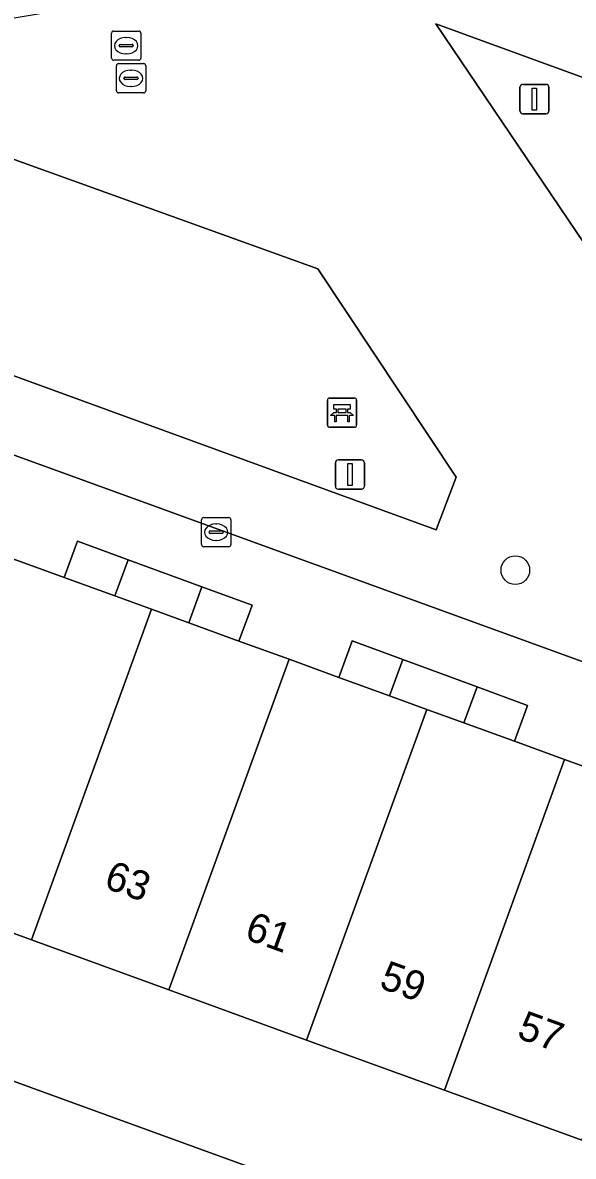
# Model space of a CAD drawing. Extents: x 155275 to 156265, y 382654 to 383635.
# Drawn here: x 156158.78 to 156177.59, y 383146.63 to 383185.34 of the extents above; entities that cross this region are included whole.
import ezdxf

# ---------------------------------------------------------------- set-up
doc = ezdxf.new("R2010")
doc.units = 0
for name, color, linetype in [('IMGEO_Bank', 7, 'Continuous'), ('IMGEO_Boom', 7, 'Continuous'), ('IMGEO_Erf', 7, 'Continuous'), ('IMGEO_Groenvoorziening', 7, 'Continuous'), ('IMGEO_Kolk', 7, 'Continuous'), ('IMGEO_Lichtmast', 7, 'Continuous'), ('IMGEO_Pand', 7, 'Continuous'), ('IMGEO_Pand_nummerreeks', 7, 'Continuous'), ('IMGEO_Parkeervlak_open', 7, 'Continuous'), ('IMGEO_Rijbaan_lokaal_open', 7, 'Continuous'), ('IMGEO_Rioolput', 7, 'Continuous'), ('IMGEO_Voetpad_op_trap', 7, 'Continuous'), ('IMGEO_Voetpad_open', 7, 'Continuous')]:
    doc.layers.add(name, color=color, linetype=linetype)

msp = doc.modelspace()

# ---------------------------------------------------------------- linework, layer by layer
at = {"layer": 'IMGEO_Bank'}
for p, q in [((156169.262, 383172.527), (156170.103, 383172.527)), ((156170.103, 383172.527), (156169.262, 383172.527)), ((156169.187, 383171.602), (156169.187, 383172.443)), ((156169.187, 383172.443), (156169.187, 383171.602)), ((156169.496, 383172.033), (156169.496, 383172.139)), ((156169.54, 383172.139), (156169.54, 383172.033)), ((156169.828, 383172.145), (156169.546, 383172.145)), ((156169.834, 383172.033), (156169.834, 383172.139)), ((156169.878, 383172.139), (156169.878, 383172.033)), ((156170.187, 383172.452), (156170.187, 383171.611)), ((156170.187, 383171.611), (156170.187, 383172.452)), ((156169.884, 383171.925), (156169.491, 383171.925)), ((156169.546, 383172.027), (156169.828, 383172.027)), ((156170.112, 383171.527), (156169.271, 383171.527)), ((156169.271, 383171.527), (156170.112, 383171.527))]:
    msp.add_line(p, q, dxfattribs=at)
for points in [[(156169.49, 383172.145), (156169.404, 383172.145), (156169.404, 383172.306), (156169.967, 383172.306), (156169.967, 383172.145), (156169.884, 383172.145)], [(156169.434, 383171.925), (156169.292, 383171.925), (156169.404, 383172.027), (156169.49, 383172.027)], [(156169.484, 383171.918), (156169.484, 383171.711), (156169.441, 383171.711), (156169.441, 383171.918)], [(156169.884, 383172.027), (156169.967, 383172.027), (156170.079, 383171.925), (156169.94, 383171.925)], [(156169.934, 383171.918), (156169.934, 383171.711), (156169.89, 383171.711), (156169.89, 383171.918)]]:
    msp.add_lwpolyline(points, dxfattribs=at)
for centre, radius, start, end in [((156169.265, 383172.449), 0.0779, 92.4484, 184.2845), ((156169.265, 383172.449), 0.0779, 92.4484, 184.2845), ((156170.109, 383172.449), 0.0779, 2.4484, 94.2845), ((156170.109, 383172.449), 0.0779, 2.4484, 94.2845), ((156169.489, 383172.138), 0.00671, 2.8957, 87.1043), ((156169.546, 383172.138), 0.00671, 92.8957, 177.1043), ((156169.828, 383172.138), 0.00671, 2.8957, 87.1043), ((156169.885, 383172.138), 0.00671, 92.8957, 177.1043), ((156169.434, 383171.918), 0.00671, 2.8957, 87.1043), ((156169.491, 383171.918), 0.00671, 92.8957, 177.1043), ((156169.489, 383172.034), 0.00671, 272.8957, 357.1043), ((156169.546, 383172.034), 0.00671, 182.8957, 267.1043), ((156169.828, 383172.034), 0.00671, 272.8957, 357.1043), ((156169.885, 383172.034), 0.00671, 182.8957, 267.1043), ((156169.883, 383171.918), 0.00671, 2.8957, 87.1043), ((156169.94, 383171.918), 0.00671, 92.8957, 177.1043), ((156169.265, 383171.605), 0.0779, 182.4484, 274.2845), ((156169.265, 383171.605), 0.0779, 182.4484, 274.2845), ((156170.109, 383171.605), 0.0779, 272.4484, 4.2845), ((156170.109, 383171.605), 0.0779, 272.4484, 4.2845)]:
    msp.add_arc(centre, radius, start, end, dxfattribs=at)
at = {"layer": 'IMGEO_Boom'}
msp.add_circle((156175.607, 383166.649), 0.489, dxfattribs=at)
at = {"layer": 'IMGEO_Erf'}
msp.add_lwpolyline([(156208.89, 383130.865), (156210.509, 383135.329), (156206.073, 383136.941), (156201.365, 383138.652), (156196.67, 383140.359), (156191.973, 383142.067), (156187.268, 383143.777), (156182.572, 383145.484), (156177.88, 383147.189), (156173.185, 383148.896), (156168.48, 383150.606), (156163.774, 383152.317), (156159.081, 383154.023), (156154.377, 383155.733), (156149.667, 383157.445), (156144.973, 383159.151), (156140.284, 383160.856), (156135.821, 383162.478), (156134.197, 383158.019)], close=True, dxfattribs=at)
at = {"layer": 'IMGEO_Groenvoorziening'}
msp.add_lwpolyline([(156198.573, 383091.905), (156174.753, 383053.493), (156174.567, 383053.211), (156183.028, 383047.925), (156210.25, 383092.5), (156227.742, 383120.977), (156225.016, 383125.001), (156213.962, 383129.021), (156208.89, 383130.865), (156134.197, 383158.019), (156129.241, 383159.819), (156124.538, 383161.532), (156119.844, 383163.242), (156115.142, 383164.955), (156108.018, 383167.55), (156101.766, 383156.548), (156102.17, 383156.398), (156187.526, 383125.255)], dxfattribs=at)
at = {"layer": 'IMGEO_Kolk'}
for p, q in [((156164.891, 383167.521), (156164.891, 383168.373)), ((156164.966, 383168.447), (156165.818, 383168.447)), ((156165.379, 383168.227), (156165.404, 383168.227)), ((156165.892, 383168.373), (156165.892, 383167.521)), ((156165.15, 383167.941), (156165.15, 383167.953)), ((156165.588, 383167.904), (156165.19, 383167.904)), ((156165.193, 383167.99), (156165.591, 383167.99)), ((156165.634, 383167.953), (156165.634, 383167.941)), ((156165.818, 383167.447), (156164.966, 383167.447)), ((156165.402, 383167.667), (156165.377, 383167.667))]:
    msp.add_line(p, q, dxfattribs=at)
for points in [[(156164.891, 383167.521), (156164.891, 383168.373)], [(156164.966, 383168.447), (156165.818, 383168.447)], [(156165.892, 383168.373), (156165.892, 383167.521)], [(156165.818, 383167.447), (156164.966, 383167.447)]]:
    msp.add_lwpolyline(points, dxfattribs=at)
for centre, radius, start, end in [((156164.968, 383168.371), 0.0765, 91.552, 178.448), ((156164.968, 383168.371), 0.0765, 91.552, 178.448), ((156165.816, 383168.371), 0.0765, 1.552, 88.448), ((156165.816, 383168.371), 0.0765, 1.552, 88.448), ((156165.19, 383167.95), 0.0403, 85.8775, 175.7526), ((156165.187, 383167.94), 0.0366, 178.938, 274.7102), ((156165.591, 383167.947), 0.043, 264.8664, 352.4533), ((156165.595, 383167.952), 0.0386, 1.7309, 96.639), ((156164.968, 383167.523), 0.0765, 181.552, 268.448), ((156164.968, 383167.523), 0.0765, 181.552, 268.448), ((156165.816, 383167.523), 0.0765, 271.552, 358.448), ((156165.816, 383167.523), 0.0765, 271.552, 358.448)]:
    msp.add_arc(centre, radius, start, end, dxfattribs=at)
for centre, major_axis, ratio, start_param, end_param in [((156165.378, 383167.947), (-0.387, 0.002), 0.722429, 4.712389, 7.853982), ((156165.403, 383167.947), (-0.39, 0.002), 0.717154, 1.570796, 4.712389)]:
    msp.add_ellipse(centre, major_axis=major_axis, ratio=ratio, start_param=start_param, end_param=end_param, dxfattribs=at)
at = {"layer": 'IMGEO_Lichtmast'}
for p, q in [((156175.765, 383182.336), (156175.765, 383183.136)), ((156175.765, 383183.136), (156175.765, 383182.336)), ((156175.865, 383183.236), (156176.655, 383183.236)), ((156176.655, 383183.236), (156175.865, 383183.236)), ((156176.755, 383183.136), (156176.755, 383182.336)), ((156176.755, 383182.336), (156176.755, 383183.136)), ((156176.655, 383182.236), (156175.865, 383182.236)), ((156175.865, 383182.236), (156176.655, 383182.236)), ((156169.463, 383169.514), (156169.463, 383170.314)), ((156169.463, 383170.314), (156169.463, 383169.514)), ((156169.563, 383170.414), (156170.353, 383170.414)), ((156170.353, 383170.414), (156169.563, 383170.414)), ((156170.453, 383170.314), (156170.453, 383169.514)), ((156170.453, 383169.514), (156170.453, 383170.314)), ((156170.353, 383169.414), (156169.563, 383169.414)), ((156169.563, 383169.414), (156170.353, 383169.414))]:
    msp.add_line(p, q, dxfattribs=at)
for points in [[(156176.185, 383183.111), (156176.335, 383183.111), (156176.335, 383182.361), (156176.185, 383182.361), (156176.185, 383183.111)], [(156169.883, 383170.289), (156170.033, 383170.289), (156170.033, 383169.539), (156169.883, 383169.539), (156169.883, 383170.289)]]:
    msp.add_lwpolyline(points, dxfattribs=at)
for centre, start, end in [((156175.865, 383183.136), 90, 180), ((156175.865, 383183.136), 90, 180), ((156176.655, 383183.136), 0, 90), ((156176.655, 383183.136), 360, 90), ((156175.865, 383182.336), 180, 270), ((156175.865, 383182.336), 180, 270), ((156176.655, 383182.336), 270, 0), ((156176.655, 383182.336), 270, 0), ((156169.563, 383170.314), 90, 180), ((156169.563, 383170.314), 90, 180), ((156170.353, 383170.314), 0, 90), ((156170.353, 383170.314), 360, 90), ((156169.563, 383169.514), 180, 270), ((156169.563, 383169.514), 180, 270), ((156170.353, 383169.514), 270, 0), ((156170.353, 383169.514), 270, 0)]:
    msp.add_arc(centre, 0.1, start, end, dxfattribs=at)
at = {"layer": 'IMGEO_Pand'}
for points in [[(156159.081, 383154.023), (156163.185, 383165.314), (156161.933, 383165.769), (156160.196, 383166.401), (156158.481, 383167.024), (156154.377, 383155.733)], [(156167.878, 383163.608), (156166.167, 383164.23), (156164.455, 383164.852), (156163.185, 383165.314), (156159.081, 383154.023), (156163.774, 383152.317)], [(156167.878, 383163.608), (156163.774, 383152.317), (156168.48, 383150.606), (156172.584, 383161.897), (156171.307, 383162.361), (156169.58, 383162.989)], [(156172.584, 383161.897), (156168.48, 383150.606), (156173.185, 383148.896), (156177.289, 383160.186), (156175.577, 383160.809), (156173.848, 383161.437)], [(156181.984, 383158.479), (156180.704, 383158.944), (156178.99, 383159.568), (156177.289, 383160.186), (156173.185, 383148.896), (156177.88, 383147.189)]]:
    msp.add_lwpolyline(points, close=True, dxfattribs=at)
at = {"layer": 'IMGEO_Parkeervlak_open'}
for points in [[(156193.135, 383173.242), (156189.276, 383179.323), (156172.894, 383185.299), (156177.975, 383177.794), (156191.47, 383172.877), (156189.951, 383168.77), (156208.558, 383161.988), (156210.341, 383166.954)], [(156140.275, 383179.918), (156172.906, 383168.03), (156173.587, 383169.82), (156168.861, 383176.933), (156154.368, 383182.152)]]:
    msp.add_lwpolyline(points, close=True, dxfattribs=at)
at = {"layer": 'IMGEO_Rijbaan_lokaal_open'}
for points in [[(156204.033, 383205.238), (156185.499, 383192.475), (156181.178, 383198.778), (156162.764, 383186.229), (156123.046, 383179.545), (156122.533, 383182.684), (156120.763, 383193.233), (156116.725, 383192.583), (156111.188, 383183.073), (156135.964, 383174.027), (156137.485, 383178.2), (156178.139, 383163.436), (156217.035, 383149.311), (156228.866, 383168.866)], [(156172.894, 383185.299), (156189.276, 383179.323), (156193.135, 383173.242), (156210.341, 383166.954), (156218.948, 383163.843), (156216.154, 383159.225), (156208.558, 383161.988), (156189.951, 383168.77), (156182.185, 383171.604), (156177.975, 383177.794)], [(156140.275, 383179.918), (156154.368, 383182.152), (156168.861, 383176.933), (156173.587, 383169.82), (156172.906, 383168.03)]]:
    msp.add_lwpolyline(points, close=True, dxfattribs=at)
at = {"layer": 'IMGEO_Rioolput'}
for p, q in [((156161.817, 383184.132), (156161.817, 383184.984)), ((156161.892, 383185.058), (156162.744, 383185.058)), ((156162.818, 383184.984), (156162.818, 383184.132)), ((156162.076, 383184.552), (156162.076, 383184.564)), ((156162.514, 383184.515), (156162.116, 383184.515)), ((156162.119, 383184.601), (156162.517, 383184.601)), ((156162.305, 383184.838), (156162.33, 383184.838)), ((156162.56, 383184.564), (156162.56, 383184.552)), ((156162.328, 383184.278), (156162.303, 383184.278)), ((156162.744, 383184.058), (156161.892, 383184.058)), ((156161.981, 383183.018), (156161.981, 383183.87)), ((156162.056, 383183.944), (156162.908, 383183.944)), ((156162.469, 383183.724), (156162.494, 383183.724)), ((156162.982, 383183.87), (156162.982, 383183.018)), ((156162.24, 383183.438), (156162.24, 383183.45)), ((156162.678, 383183.401), (156162.28, 383183.401)), ((156162.283, 383183.487), (156162.681, 383183.487)), ((156162.724, 383183.45), (156162.724, 383183.438)), ((156162.908, 383182.944), (156162.056, 383182.944)), ((156162.492, 383183.164), (156162.467, 383183.164))]:
    msp.add_line(p, q, dxfattribs=at)
for points in [[(156161.817, 383184.132), (156161.817, 383184.984)], [(156161.892, 383185.058), (156162.744, 383185.058)], [(156162.818, 383184.984), (156162.818, 383184.132)], [(156162.744, 383184.058), (156161.892, 383184.058)], [(156161.981, 383183.018), (156161.981, 383183.87)], [(156162.056, 383183.944), (156162.908, 383183.944)], [(156162.982, 383183.87), (156162.982, 383183.018)], [(156162.908, 383182.944), (156162.056, 383182.944)]]:
    msp.add_lwpolyline(points, dxfattribs=at)
for centre, radius, start, end in [((156161.894, 383184.982), 0.0765, 91.552, 178.448), ((156161.894, 383184.982), 0.0765, 91.552, 178.448), ((156162.742, 383184.982), 0.0765, 1.552, 88.448), ((156162.742, 383184.982), 0.0765, 1.552, 88.448), ((156162.116, 383184.561), 0.0403, 85.8775, 175.7526), ((156162.113, 383184.551), 0.0366, 178.938, 274.7102), ((156162.517, 383184.558), 0.043, 264.8664, 352.4533), ((156162.521, 383184.563), 0.0386, 1.7309, 96.639), ((156161.894, 383184.134), 0.0765, 181.552, 268.448), ((156161.894, 383184.134), 0.0765, 181.552, 268.448), ((156162.742, 383184.134), 0.0765, 271.552, 358.448), ((156162.742, 383184.134), 0.0765, 271.552, 358.448), ((156162.058, 383183.868), 0.0765, 91.552, 178.448), ((156162.058, 383183.868), 0.0765, 91.552, 178.448), ((156162.906, 383183.868), 0.0765, 1.552, 88.448), ((156162.906, 383183.868), 0.0765, 1.552, 88.448), ((156162.28, 383183.447), 0.0403, 85.8775, 175.7526), ((156162.277, 383183.437), 0.0366, 178.938, 274.7102), ((156162.681, 383183.444), 0.043, 264.8664, 352.4533), ((156162.685, 383183.449), 0.0386, 1.7309, 96.639), ((156162.058, 383183.02), 0.0765, 181.552, 268.448), ((156162.058, 383183.02), 0.0765, 181.552, 268.448), ((156162.906, 383183.02), 0.0765, 271.552, 358.448), ((156162.906, 383183.02), 0.0765, 271.552, 358.448)]:
    msp.add_arc(centre, radius, start, end, dxfattribs=at)
for centre, major_axis, ratio, start_param, end_param in [((156162.304, 383184.558), (-0.387, 0.002), 0.722429, 4.712389, 7.853982), ((156162.329, 383184.558), (-0.39, 0.002), 0.717154, 1.570796, 4.712389), ((156162.468, 383183.444), (-0.387, 0.002), 0.722429, 4.712389, 7.853982), ((156162.493, 383183.444), (-0.39, 0.002), 0.717154, 1.570796, 4.712389)]:
    msp.add_ellipse(centre, major_axis=major_axis, ratio=ratio, start_param=start_param, end_param=end_param, dxfattribs=at)
at = {"layer": 'IMGEO_Voetpad_op_trap'}
for points in [[(156162.386, 383167.003), (156160.651, 383167.64), (156160.582, 383167.453), (156160.196, 383166.401), (156161.933, 383165.769)], [(156166.546, 383165.262), (156166.615, 383165.45), (156164.905, 383166.078), (156164.455, 383164.852), (156166.167, 383164.23)], [(156171.762, 383163.596), (156170.037, 383164.231), (156169.968, 383164.044), (156169.58, 383162.989), (156171.307, 383162.361)], [(156175.957, 383161.838), (156176.026, 383162.025), (156174.299, 383162.661), (156173.848, 383161.437), (156175.577, 383160.809)]]:
    msp.add_lwpolyline(points, close=True, dxfattribs=at)
at = {"layer": 'IMGEO_Voetpad_open'}
for points in [[(156217.035, 383149.311), (156178.139, 383163.436), (156137.485, 383178.2), (156135.964, 383174.027), (156111.188, 383183.073), (156116.725, 383192.583)], [(156158.481, 383167.024), (156160.196, 383166.401), (156160.582, 383167.453), (156160.651, 383167.64), (156162.386, 383167.003), (156164.905, 383166.078), (156166.615, 383165.45), (156166.546, 383165.262), (156166.167, 383164.23), (156167.878, 383163.608), (156169.58, 383162.989), (156169.968, 383164.044), (156170.037, 383164.231), (156171.762, 383163.596), (156174.299, 383162.661), (156176.026, 383162.025), (156175.957, 383161.838), (156175.577, 383160.809), (156177.289, 383160.186), (156178.99, 383159.568)]]:
    msp.add_lwpolyline(points, dxfattribs=at)
for points in [[(156164.905, 383166.078), (156162.386, 383167.003), (156161.933, 383165.769), (156163.185, 383165.314), (156164.455, 383164.852)], [(156174.299, 383162.661), (156171.762, 383163.596), (156171.307, 383162.361), (156172.584, 383161.897), (156173.848, 383161.437)]]:
    msp.add_lwpolyline(points, close=True, dxfattribs=at)

# ---------------------------------------------------------------- texts
at = {"layer": 'IMGEO_Pand_nummerreeks'}
for s, p in [('63', (156161.514, 383155.82)), ('61', (156166.317, 383154.074)), ('59', (156170.916, 383152.402)), ('57', (156175.62, 383150.692))]:
    msp.add_text(s, height=1, rotation=340.0236, dxfattribs=at).set_placement(p)

doc.saveas('drawing.dxf')
